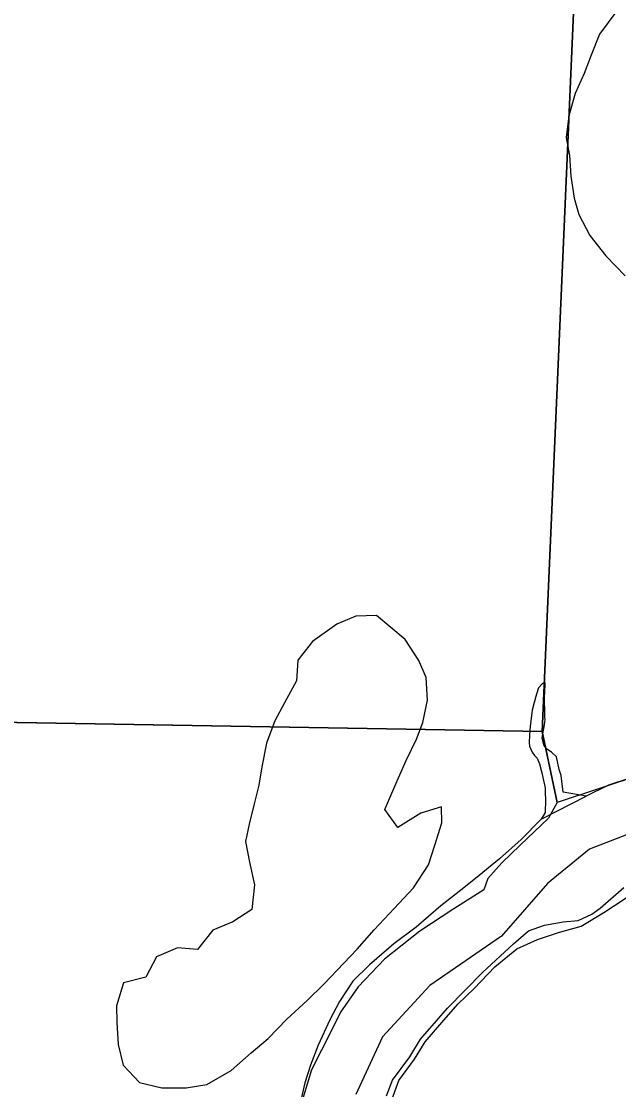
# Model space of a CAD drawing. Extents: x 0 to 34, y -2.3 to 22.
# Drawn here: x 6.175 to 6.527, y 15.19 to 15.821 of the extents above; entities that cross this region are included whole.
import ezdxf

# ---------------------------------------------------------------- set-up
doc = ezdxf.new("R2010")
doc.units = 0
for name, color, linetype in [('GM_X_Corporation', 7, 'Continuous'), ('GM_X_Major_River', 7, 'Continuous'), ('GM_X_Minor_Lake', 7, 'Continuous'), ('GM_X_Minor_River', 7, 'Continuous'), ('GM_X_Section', 7, 'Continuous'), ('GM_X_Township', 7, 'Continuous')]:
    doc.layers.add(name, color=color, linetype=linetype)

msp = doc.modelspace()

# ---------------------------------------------------------------- linework, layer by layer
at = {"layer": 'GM_X_Corporation'}
for p, q in [((6.58521, 15.36127), (6.51008, 15.33228)), ((6.51008, 15.33228), (6.48517, 15.31206)), ((6.48517, 15.31206), (6.45817, 15.28094)), ((6.45817, 15.28094), (6.41571, 15.25169)), ((6.41571, 15.25169), (6.38775, 15.22133)), ((6.38775, 15.22133), (6.37206, 15.18746))]:
    msp.add_line(p, q, dxfattribs=at)
at = {"layer": 'GM_X_Major_River'}
for p, q in [((6.52617, 15.82737), (6.51589, 15.8136)), ((6.51589, 15.8136), (6.51096, 15.80119)), ((6.51096, 15.80119), (6.50684, 15.79029)), ((6.50684, 15.79029), (6.50156, 15.77865)), ((6.50156, 15.77865), (6.49776, 15.76545)), ((6.49776, 15.76545), (6.49624, 15.75257)), ((6.49624, 15.75257), (6.4982, 15.74186)), ((6.4982, 15.74186), (6.49899, 15.72967)), ((6.49899, 15.72967), (6.50089, 15.71668)), ((6.50089, 15.71668), (6.50365, 15.7071)), ((6.50365, 15.7071), (6.51013, 15.69474)), ((6.51013, 15.69474), (6.51965, 15.68267)), ((6.51965, 15.68267), (6.53109, 15.67092)), ((6.4799, 15.42751), (6.47865, 15.42374)), ((6.48225, 15.4301), (6.4799, 15.42751)), ((6.48378, 15.43043), (6.48225, 15.4301)), ((6.48361, 15.42435), (6.48378, 15.43043)), ((6.47865, 15.42374), (6.47736, 15.41883)), ((6.48347, 15.41979), (6.48355, 15.42246)), ((6.48355, 15.42246), (6.48361, 15.42435)), ((6.47609, 15.41431), (6.47557, 15.40938)), ((6.47736, 15.41883), (6.47609, 15.41431)), ((6.48366, 15.41332), (6.48347, 15.41979)), ((6.47557, 15.40938), (6.47505, 15.40483)), ((6.48344, 15.40572), (6.48391, 15.40875)), ((6.48357, 15.41028), (6.48366, 15.41332)), ((6.48391, 15.40875), (6.48357, 15.41028)), ((6.47505, 15.40483), (6.47452, 15.39952)), ((6.48253, 15.40043), (6.48344, 15.40572)), ((6.47452, 15.39952), (6.4744, 15.39534)), ((6.4744, 15.39534), (6.47471, 15.39305)), ((6.48207, 15.39778), (6.48253, 15.40043)), ((6.4831, 15.39394), (6.48207, 15.39778)), ((6.47471, 15.39305), (6.47613, 15.38958)), ((6.47613, 15.38958), (6.47759, 15.38764)), ((6.48492, 15.39123), (6.4831, 15.39394)), ((6.48753, 15.38963), (6.48492, 15.39123)), ((6.49049, 15.38688), (6.48753, 15.38963)), ((6.47759, 15.38764), (6.47907, 15.38608)), ((6.47907, 15.38608), (6.48049, 15.38261)), ((6.48049, 15.38261), (6.48185, 15.37725)), ((6.49217, 15.37923), (6.49049, 15.38688)), ((6.48185, 15.37725), (6.48253, 15.37457)), ((6.49321, 15.37577), (6.49217, 15.37923)), ((6.48253, 15.37457), (6.48387, 15.36844)), ((6.49444, 15.36585), (6.49321, 15.37577)), ((6.52116, 15.37001), (6.50805, 15.36355)), ((6.53267, 15.37385), (6.52116, 15.37001)), ((6.48143, 15.34988), (6.50805, 15.36355)), ((6.48387, 15.36844), (6.48379, 15.36578)), ((6.48379, 15.36578), (6.48404, 15.36121)), ((6.50805, 15.36355), (6.49444, 15.36585)), ((6.48404, 15.36121), (6.48383, 15.35399)), ((6.48383, 15.35399), (6.48143, 15.34988)), ((6.48143, 15.34988), (6.46969, 15.33805)), ((6.46969, 15.33805), (6.45682, 15.32664)), ((6.45682, 15.32664), (6.44279, 15.31488)), ((6.44279, 15.31488), (6.43307, 15.30718)), ((6.43307, 15.30718), (6.42218, 15.29875)), ((6.51859, 15.29478), (6.53176, 15.30352)), ((6.42218, 15.29875), (6.40776, 15.28624)), ((6.50505, 15.28681), (6.51859, 15.29478)), ((6.40776, 15.28624), (6.39455, 15.27636)), ((6.47936, 15.27882), (6.49164, 15.28302)), ((6.49164, 15.28302), (6.50505, 15.28681)), ((6.39455, 15.27636), (6.38013, 15.26385)), ((6.46705, 15.27347), (6.47936, 15.27882)), ((6.45419, 15.26282), (6.46705, 15.27347)), ((6.38013, 15.26385), (6.37035, 15.25425)), ((6.44204, 15.24987), (6.45419, 15.26282)), ((6.37035, 15.25425), (6.3624, 15.24231)), ((6.43227, 15.24064), (6.44204, 15.24987)), ((6.3624, 15.24231), (6.35676, 15.23145)), ((6.42284, 15.22989), (6.43227, 15.24064)), ((6.35676, 15.23145), (6.34986, 15.21644)), ((6.413, 15.21839), (6.42284, 15.22989)), ((6.40663, 15.20831), (6.413, 15.21839)), ((6.34986, 15.21644), (6.34535, 15.20478)), ((6.39752, 15.19564), (6.40663, 15.20831)), ((6.34535, 15.20478), (6.342, 15.19423)), ((6.342, 15.19423), (6.33851, 15.17874)), ((6.39257, 15.1821), (6.39752, 15.19564))]:
    msp.add_line(p, q, dxfattribs=at)
at = {"layer": 'GM_X_Minor_Lake'}
for p, q in [((6.36092, 15.46522), (6.34656, 15.455)), ((6.37207, 15.46984), (6.36092, 15.46522)), ((6.38424, 15.47024), (6.37207, 15.46984)), ((6.40131, 15.45605), (6.38424, 15.47024)), ((6.34656, 15.455), (6.33787, 15.44384)), ((6.40931, 15.44365), (6.40131, 15.45605)), ((6.33787, 15.44384), (6.33714, 15.43169)), ((6.41357, 15.43363), (6.40931, 15.44365)), ((6.41432, 15.4203), (6.41357, 15.43363)), ((6.33714, 15.43169), (6.32992, 15.41859)), ((6.41166, 15.40707), (6.41432, 15.4203)), ((6.32992, 15.41859), (6.32429, 15.40811)), ((6.32429, 15.40811), (6.31935, 15.39494)), ((6.40795, 15.39729), (6.41166, 15.40707)), ((6.31935, 15.39494), (6.31666, 15.38095)), ((6.40188, 15.38454), (6.40795, 15.39729)), ((6.39659, 15.37252), (6.40188, 15.38454)), ((6.31666, 15.38095), (6.31482, 15.36998)), ((6.31482, 15.36998), (6.31182, 15.35827)), ((6.3909, 15.35976), (6.39659, 15.37252)), ((6.31182, 15.35827), (6.30921, 15.34694)), ((6.38926, 15.35562), (6.3909, 15.35976)), ((6.42275, 15.3573), (6.41048, 15.35348)), ((6.42285, 15.34779), (6.42275, 15.3573)), ((6.39693, 15.34513), (6.38926, 15.35562)), ((6.41048, 15.35348), (6.39693, 15.34513)), ((6.30921, 15.34694), (6.30701, 15.33674)), ((6.41867, 15.3346), (6.42285, 15.34779)), ((6.30701, 15.33674), (6.30931, 15.3245)), ((6.41491, 15.32292), (6.41867, 15.3346)), ((6.30931, 15.3245), (6.31234, 15.3111)), ((6.40615, 15.30949), (6.41491, 15.32292)), ((6.31234, 15.3111), (6.31078, 15.29669)), ((6.39478, 15.29727), (6.40615, 15.30949)), ((6.31078, 15.29669), (6.29955, 15.28941)), ((6.38301, 15.28468), (6.39478, 15.29727)), ((6.29955, 15.28941), (6.28763, 15.28444)), ((6.28763, 15.28444), (6.27855, 15.27292)), ((6.3728, 15.27319), (6.38301, 15.28468)), ((6.25449, 15.26868), (6.24806, 15.25669)), ((6.2668, 15.27402), (6.25449, 15.26868)), ((6.27855, 15.27292), (6.2668, 15.27402)), ((6.35319, 15.25247), (6.3728, 15.27319)), ((6.24806, 15.25669), (6.23504, 15.25327)), ((6.23504, 15.25327), (6.23084, 15.23971)), ((6.34341, 15.24287), (6.35319, 15.25247)), ((6.23084, 15.23971), (6.23093, 15.22981)), ((6.33131, 15.23182), (6.34341, 15.24287)), ((6.32034, 15.22035), (6.33131, 15.23182)), ((6.23093, 15.22981), (6.2317, 15.21686)), ((6.31021, 15.2119), (6.32034, 15.22035)), ((6.2317, 15.21686), (6.23476, 15.2046)), ((6.29851, 15.20159), (6.31021, 15.2119)), ((6.23476, 15.2046), (6.24434, 15.19443)), ((6.28421, 15.19326), (6.29851, 15.20159)), ((6.24434, 15.19443), (6.25755, 15.19138)), ((6.27199, 15.19134), (6.28421, 15.19326)), ((6.25755, 15.19138), (6.27199, 15.19134))]:
    msp.add_line(p, q, dxfattribs=at)
at = {"layer": 'GM_X_Minor_River'}
for p, q in [((6.36092, 15.46522), (6.34656, 15.455)), ((6.37207, 15.46984), (6.36092, 15.46522)), ((6.38424, 15.47024), (6.37207, 15.46984)), ((6.40131, 15.45605), (6.38424, 15.47024)), ((6.34656, 15.455), (6.33787, 15.44384)), ((6.40931, 15.44365), (6.40131, 15.45605)), ((6.33787, 15.44384), (6.33714, 15.43169)), ((6.41357, 15.43363), (6.40931, 15.44365)), ((6.41432, 15.4203), (6.41357, 15.43363)), ((6.33714, 15.43169), (6.32992, 15.41859)), ((6.41166, 15.40707), (6.41432, 15.4203)), ((6.32992, 15.41859), (6.32429, 15.40811)), ((6.32429, 15.40811), (6.31935, 15.39494)), ((6.40795, 15.39729), (6.41166, 15.40707)), ((6.31935, 15.39494), (6.31666, 15.38095)), ((6.40188, 15.38454), (6.40795, 15.39729)), ((6.39659, 15.37252), (6.40188, 15.38454)), ((6.31666, 15.38095), (6.31482, 15.36998)), ((6.31482, 15.36998), (6.31182, 15.35827)), ((6.3909, 15.35976), (6.39659, 15.37252)), ((6.31182, 15.35827), (6.30921, 15.34694)), ((6.38926, 15.35562), (6.3909, 15.35976)), ((6.42275, 15.3573), (6.41048, 15.35348)), ((6.42285, 15.34779), (6.42275, 15.3573)), ((6.39693, 15.34513), (6.38926, 15.35562)), ((6.41048, 15.35348), (6.39693, 15.34513)), ((6.30921, 15.34694), (6.30701, 15.33674)), ((6.41867, 15.3346), (6.42285, 15.34779)), ((6.30701, 15.33674), (6.30931, 15.3245)), ((6.41491, 15.32292), (6.41867, 15.3346)), ((6.30931, 15.3245), (6.31234, 15.3111)), ((6.40615, 15.30949), (6.41491, 15.32292)), ((6.31234, 15.3111), (6.31078, 15.29669)), ((6.39478, 15.29727), (6.40615, 15.30949)), ((6.31078, 15.29669), (6.29955, 15.28941)), ((6.38301, 15.28468), (6.39478, 15.29727)), ((6.29955, 15.28941), (6.28763, 15.28444)), ((6.28763, 15.28444), (6.27855, 15.27292)), ((6.3728, 15.27319), (6.38301, 15.28468)), ((6.25449, 15.26868), (6.24806, 15.25669)), ((6.2668, 15.27402), (6.25449, 15.26868)), ((6.27855, 15.27292), (6.2668, 15.27402)), ((6.35319, 15.25247), (6.3728, 15.27319)), ((6.24806, 15.25669), (6.23504, 15.25327)), ((6.23504, 15.25327), (6.23084, 15.23971)), ((6.34341, 15.24287), (6.35319, 15.25247)), ((6.23084, 15.23971), (6.23093, 15.22981)), ((6.33131, 15.23182), (6.34341, 15.24287)), ((6.32034, 15.22035), (6.33131, 15.23182)), ((6.23093, 15.22981), (6.2317, 15.21686)), ((6.31021, 15.2119), (6.32034, 15.22035)), ((6.2317, 15.21686), (6.23476, 15.2046)), ((6.29851, 15.20159), (6.31021, 15.2119)), ((6.23476, 15.2046), (6.24434, 15.19443)), ((6.28421, 15.19326), (6.29851, 15.20159)), ((6.24434, 15.19443), (6.25755, 15.19138)), ((6.27199, 15.19134), (6.28421, 15.19326)), ((6.25755, 15.19138), (6.27199, 15.19134))]:
    msp.add_line(p, q, dxfattribs=at)
at = {"layer": 'GM_X_Section'}
for p, q in [((6.52343, 16.35426), (6.48214, 15.40173)), ((6.48214, 15.40173), (6.52343, 16.35426)), ((6.48214, 15.40173), (5.30144, 15.42241)), ((5.30144, 15.42241), (6.48214, 15.40173)), ((6.68283, 15.42371), (6.49097, 15.35985)), ((6.49097, 15.35985), (6.48214, 15.40173)), ((6.48214, 15.40173), (6.49097, 15.35985)), ((6.49097, 15.35985), (6.48582, 15.3505)), ((6.48582, 15.3505), (6.46915, 15.33462)), ((6.46915, 15.33462), (6.45829, 15.32427)), ((6.45829, 15.32427), (6.45011, 15.315)), ((6.45011, 15.315), (6.44767, 15.30824)), ((6.44767, 15.30824), (6.42997, 15.29693)), ((6.51636, 15.29748), (6.53029, 15.30964)), ((6.42997, 15.29693), (6.40995, 15.28377)), ((6.51134, 15.29381), (6.51636, 15.29748)), ((6.48353, 15.28729), (6.49456, 15.2893)), ((6.49456, 15.2893), (6.5033, 15.29022)), ((6.5033, 15.29022), (6.51134, 15.29381)), ((6.40995, 15.28377), (6.38909, 15.26723)), ((6.46508, 15.27637), (6.47398, 15.28411)), ((6.47398, 15.28411), (6.48353, 15.28729)), ((6.44686, 15.25939), (6.46508, 15.27637)), ((6.38909, 15.26723), (6.37355, 15.25094)), ((6.42627, 15.23829), (6.44686, 15.25939)), ((6.37355, 15.25094), (6.36296, 15.23604)), ((6.41965, 15.23088), (6.42627, 15.23829)), ((6.36296, 15.23604), (6.35777, 15.22518)), ((6.4103, 15.22012), (6.41965, 15.23088)), ((6.35777, 15.22518), (6.34584, 15.20198)), ((6.40398, 15.20966), (6.4103, 15.22012)), ((6.39381, 15.1959), (6.40398, 15.20966)), ((6.34584, 15.20198), (6.34088, 15.18506)), ((6.39016, 15.18651), (6.39381, 15.1959))]:
    msp.add_line(p, q, dxfattribs=at)
at = {"layer": 'GM_X_Township'}
for p, q in [((6.58521, 15.36127), (6.51008, 15.33228)), ((6.58521, 15.36127), (6.51008, 15.33228)), ((6.51008, 15.33228), (6.48517, 15.31206)), ((6.51008, 15.33228), (6.48517, 15.31206)), ((6.48517, 15.31206), (6.45817, 15.28094)), ((6.48517, 15.31206), (6.45817, 15.28094)), ((6.45817, 15.28094), (6.41571, 15.25169)), ((6.45817, 15.28094), (6.41571, 15.25169)), ((6.41571, 15.25169), (6.38775, 15.22133)), ((6.41571, 15.25169), (6.38775, 15.22133)), ((6.38775, 15.22133), (6.37206, 15.18746)), ((6.38775, 15.22133), (6.37206, 15.18746))]:
    msp.add_line(p, q, dxfattribs=at)

doc.saveas('drawing.dxf')
